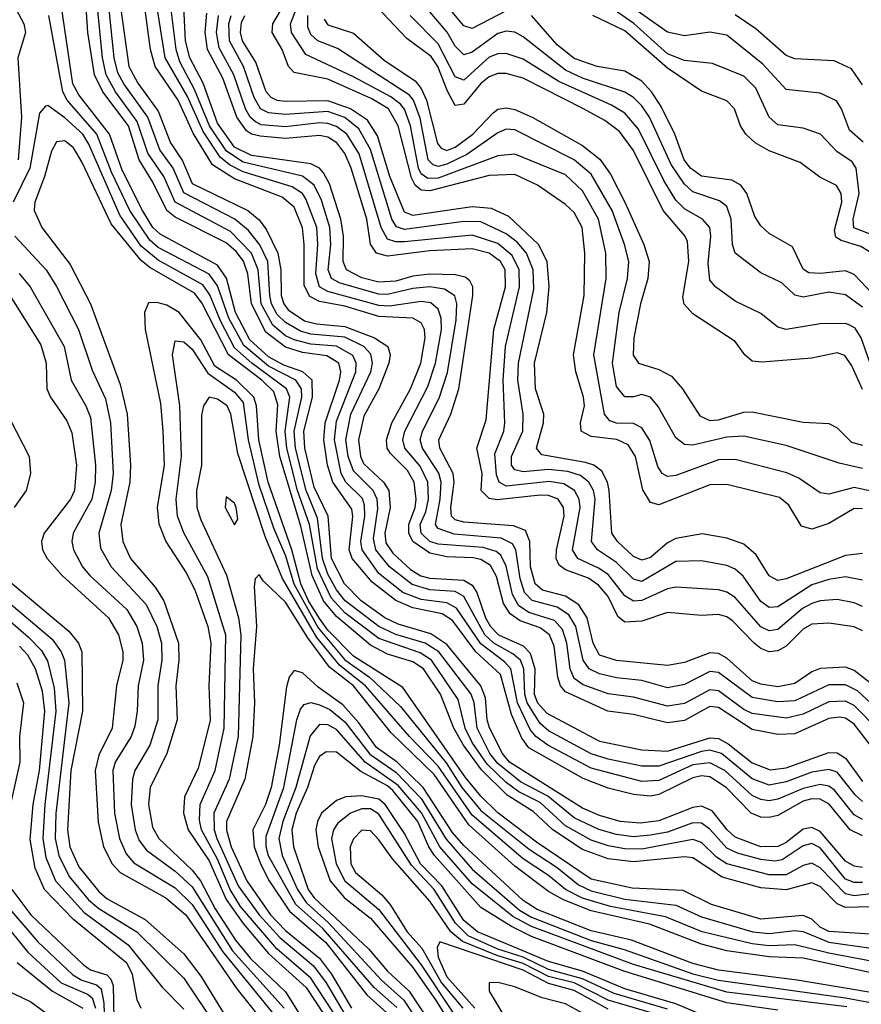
# Model space of a CAD drawing. Header units: inches. Extents: x 501365 to 657855, y 482276 to 547543.
# Tile 333 of 656: x 614043 to 616027, y 484159 to 486480. Entities that reach past the tile are written whole.
import ezdxf

# ---------------------------------------------------------------- set-up
doc = ezdxf.new("R2010")
doc.units = ezdxf.units.IN
doc.header["$MEASUREMENT"] = 0
doc.layers.add('A6418', color=7, linetype='Continuous')

msp = doc.modelspace()

# ---------------------------------------------------------------- linework, layer by layer
at = {"layer": 'A6418', "color": 5}
for points, elevation in [([(616030, 484637.2), (616012.7, 484652.7), (615970, 484705.9), (615950, 484712.9), (615910, 484706), (615850, 484683.2), (615810, 484675.3), (615770, 484690.9), (615697.5, 484750), (615670, 484758), (615650, 484755.3), (615550, 484720.3), (615510, 484720.7), (615430, 484736.6), (615390, 484749.6), (615290, 484804), (615270, 484821.1), (615239.2, 484870), (615233.9, 484890), (615231.5, 484950), (615223.4, 484970), (615205.5, 484985.5), (615160.6, 485010), (615139.3, 485030), (615090, 485120.3), (615070, 485132), (615010, 485136.3), (614968.6, 485148.6), (614915.1, 485190), (614883, 485230), (614877.4, 485257.4), (614887.2, 485327.2), (614885.7, 485350), (614876.8, 485370), (614830, 485416.3), (614817.9, 485450), (614812.3, 485490), (614823.8, 485550), (614871.2, 485650), (614875.1, 485670), (614871.3, 485691.3), (614854.6, 485710), (614810, 485731.5), (614730, 485738.9), (614705.6, 485745.6), (614670, 485765.9), (614650, 485785.3), (614637.1, 485810), (614633.2, 485830), (614628.4, 485910), (614609.3, 485949.3), (614582.9, 485982.9), (614550.5, 486010), (614430, 486072.2), (614404.8, 486130), (614373.5, 486173.5), (614345.4, 486250), (614288.7, 486328.7), (614274.9, 486354.8), (614266.2, 486390), (614249.5, 486550)], 3440), ([(614275.9, 486550), (614300.4, 486370), (614321.9, 486330), (614370, 486264), (614398.6, 486190), (614427.4, 486147.4), (614450, 486094.2), (614581.4, 486030), (614607.9, 486007.9), (614624.8, 485984.8), (614651.7, 485930), (614659.1, 485890), (614659.7, 485830), (614665.9, 485810), (614676.2, 485796.2), (614714.5, 485770), (614742.8, 485762.8), (614810, 485756.7), (614879.9, 485730), (614911, 485710), (614916.6, 485690), (614913.6, 485670), (614890.1, 485610), (614854.7, 485545.3), (614841.6, 485490), (614846.7, 485450), (614854, 485434), (614901, 485390), (614913.5, 485370), (614916.8, 485330), (614903.7, 485270), (614906.7, 485246.7), (614922.6, 485222.6), (614964.2, 485184.2), (614989.1, 485169.1), (615010, 485163.6), (615090, 485158.5), (615110, 485146.9), (615120.8, 485130), (615140.9, 485070), (615152.7, 485050), (615172.1, 485030), (615230, 485003.8), (615246.9, 484986.9), (615257.3, 484950), (615255.9, 484890), (615264, 484870), (615285.6, 484845.6), (615410, 484779.3), (615510, 484758.9), (615570, 484755.7), (615670, 484787.3), (615690, 484785.4), (615713.1, 484773.1), (615770, 484728.1), (615812.1, 484712.1), (615850, 484716.5), (615950, 484752.4), (615970, 484751.9), (615990, 484739.4), (616030, 484684.2)], 3420), ([(616050, 484767.6), (616010, 484819.7), (615990, 484833.3), (615975.8, 484835.8), (615950, 484832.9), (615870, 484796.8), (615830, 484795.2), (615770, 484806.7), (615690, 484858.6), (615670, 484860.8), (615610, 484828.3), (615570, 484822.4), (615490, 484842.4), (615429.7, 484849.7), (615330, 484895.3), (615318, 484910), (615311.4, 484930), (615303.2, 485003.1), (615291.9, 485030), (615270, 485046.1), (615222.7, 485062.7), (615199.1, 485079.1), (615184, 485104), (615167.2, 485167.2), (615153.3, 485193.3), (615130, 485207.5), (615111.8, 485211.8), (615050, 485213.8), (615010, 485222.3), (614969.9, 485249.9), (614960.3, 485270), (614960.6, 485290), (614975.5, 485330), (614977.9, 485350), (614973.2, 485390), (614957.4, 485417.4), (614917.6, 485457.6), (614909.8, 485470), (614907.6, 485490), (614920.7, 485530), (614964.4, 485610), (614988.7, 485670), (614999.3, 485730), (614997.5, 485750), (614990, 485765.6), (614970, 485776.3), (614890, 485780.3), (614810, 485804.5), (614750, 485816.1), (614727.5, 485827.5), (614713.8, 485853.8), (614714.1, 485950), (614709.6, 485989.6), (614690, 486038.1), (614661.9, 486061.9), (614550, 486105), (614498.2, 486138.2), (614452.4, 486212.4), (614416.7, 486290), (614362.8, 486370), (614352.1, 486410), (614333, 486550)], 3380), ([(614022.2, 486530), (614053.6, 486470), (614057.4, 486450), (614039, 486390), (614047.5, 486250), (614039.7, 486150)], 3540), ([(616030, 484594.8), (616010, 484605.7), (615963.5, 484663.5), (615950, 484673.2), (615930, 484677.1), (615890, 484668.1), (615830, 484642.6), (615810, 484639), (615790, 484641.7), (615770, 484651.6), (615705.6, 484710), (615670, 484728.5), (615630, 484723.4), (615550, 484686.6), (615510, 484684.1), (615390, 484715.5), (615287.8, 484770), (615259.5, 484790), (615246.6, 484806.6), (615216.9, 484870), (615200.7, 484950), (615186.2, 484966.2), (615130, 485008.4), (615073, 485093), (615050, 485105.6), (614990, 485113.3), (614946.8, 485130), (614890, 485174.2), (614850.3, 485230), (614847.7, 485250), (614857.1, 485310), (614856, 485336), (614851.1, 485351.1), (614812, 485390), (614801.1, 485410), (614785.1, 485490), (614790, 485533.9), (614835.5, 485650), (614836.6, 485670), (614828.2, 485688.2), (614790, 485710.7), (614730, 485715.2), (614690, 485725.3), (614670, 485735.1), (614640.2, 485760.2), (614612.6, 485810), (614605.8, 485890), (614589.5, 485930), (614540.4, 485980.4), (614410.2, 486050.2), (614382.9, 486110), (614345.7, 486165.7), (614320.4, 486240.4), (614269.2, 486310), (614247.4, 486350), (614238.5, 486390), (614225.5, 486525.5)], 3460), ([(616070, 484850), (616018, 484898), (615990, 484912.2), (615950, 484912.2), (615870, 484874.5), (615830, 484871.7), (615770, 484882.5), (615690, 484941.1), (615670, 484943.3), (615610, 484912.6), (615570, 484905), (615510, 484922.1), (615450, 484928.5), (615410, 484938), (615385.9, 484950), (615371.5, 484970), (615354.4, 485050), (615337.5, 485077.5), (615310, 485095.4), (615250.9, 485110.9), (615232.8, 485130), (615223, 485163), (615213.1, 485230), (615204.6, 485244.6), (615177.8, 485257.8), (615067.3, 485267.3), (615030, 485280.5), (615023.4, 485290), (615034.7, 485350), (615036.4, 485390), (615031.2, 485411.2), (614992.4, 485470), (614987.6, 485490), (614993.1, 485510), (615032.4, 485587.6), (615051.7, 485648.3), (615072.3, 485772.3), (615073.3, 485810), (615068.7, 485828.7), (615045, 485845), (615010, 485850.1), (614970, 485846.2), (614910, 485832.2), (614890, 485833.2), (614798.8, 485858.8), (614778.7, 485870), (614770.1, 485890), (614776.6, 485950), (614774.7, 485990), (614754.9, 486054.9), (614737.7, 486090), (614710, 486111.1), (614570, 486144), (614531.1, 486170), (614491, 486230), (614455.8, 486315.8), (614421, 486381), (614411.9, 486410), (614397.1, 486530)], 3340), ([(616050, 485368.5), (616010, 485376.9), (615950, 485361.3), (615930, 485364.9), (615879.4, 485399.4), (615851.6, 485411.6), (615730, 485443.2), (615690, 485442.6), (615590, 485405.6), (615570, 485402.9), (615557.6, 485410), (615547, 485427), (615528.3, 485488.3), (615510, 485517.8), (615490, 485528.3), (615450, 485529.3), (615434.2, 485534.2), (615421.8, 485550), (615396.4, 485690), (615425.6, 485870), (615424.6, 485930), (615407.9, 486010), (615370, 486076.4), (615330, 486114.4), (615210, 486163.3), (615170, 486159.1), (615030, 486106.1), (615005.7, 486105.7), (614990, 486116.5), (614983.6, 486130), (614964.4, 486230), (614950, 486268.9), (614940.7, 486280.7), (614917.9, 486297.9), (614830, 486345.1), (614717.9, 486397.9), (614683.7, 486450), (614681.3, 486470), (614704.6, 486530)], 3160), ([(616031.3, 486191.3), (615999.3, 486219.3), (615980.3, 486270), (615968.7, 486288.7), (615930, 486306.9), (615850, 486315.4), (615795.1, 486375.1), (615710, 486443.7), (615670, 486450.4), (615610, 486442.2), (615570, 486450.7), (615458.5, 486530)], 2940), ([(616030, 484481.9), (616010, 484484.5), (615990, 484496.8), (615930, 484566.7), (615910, 484576.1), (615890, 484571.9), (615850, 484540.6), (615830, 484531), (615790, 484530.4), (615730, 484553.2), (615710.6, 484570.6), (615675.3, 484615.3), (615650, 484626.3), (615630, 484622.8), (615550, 484591.8), (615505.9, 484585.9), (615458.6, 484590), (615410, 484603.8), (615370, 484621.4), (615198.1, 484730), (615181.4, 484750), (615151, 484811), (615145.3, 484830), (615141.3, 484881.3), (615130.4, 484910), (615050, 485007), (615012.7, 485032.7), (614935.2, 485055.2), (614903.9, 485070), (614848.2, 485110), (614808.6, 485150), (614778.1, 485210), (614770.1, 485310), (614737.8, 485377.8), (614715.5, 485470), (614712.8, 485510), (614733.3, 485590), (614732.5, 485630), (614710.8, 485650), (614665.9, 485665.9), (614630, 485685.5), (614585.6, 485725.6), (614552.2, 485790), (614530.7, 485870.7), (614510, 485901.3), (614374.6, 485974.6), (614357.6, 485990), (614332.8, 486030), (614285.2, 486125.2), (614255.3, 486210), (614182.7, 486302.7), (614168.8, 486328.8), (614141.8, 486510)], 3520), ([(616030, 484556), (616000.6, 484570), (615950.8, 484630.9), (615930, 484642.8), (615910, 484643.4), (615890, 484637.6), (615830, 484604.5), (615810, 484599.3), (615790, 484600.4), (615767.6, 484610), (615708.1, 484670), (615670, 484695), (615650, 484697.4), (615630, 484692.7), (615550, 484653.8), (615530, 484650), (615490, 484653.4), (615430, 484668.5), (615371.4, 484691.4), (615243.7, 484763.7), (615226.6, 484786.6), (615202.3, 484842.3), (615176.3, 484936.3), (615118.8, 484990), (615063.7, 485063.7), (615039.5, 485079.5), (614970, 485093.3), (614930, 485110.7), (614873.9, 485153.9), (614827, 485210), (614820.2, 485230), (614828.6, 485308.6), (614826.2, 485326.2), (614781.1, 485390), (614769.1, 485430), (614760.3, 485490), (614763.6, 485530), (614797.3, 485630), (614800.1, 485650), (614795.4, 485670), (614767.6, 485687.6), (614710, 485695.8), (614670, 485708.2), (614623.4, 485743.4), (614590.1, 485810), (614581.3, 485881.3), (614570.7, 485910.7), (614553.5, 485933.5), (614530, 485954.1), (614410, 486014.7), (614390.2, 486030.2), (614357.3, 486097.3), (614325.1, 486150), (614299.7, 486230), (614239.5, 486310), (614219.8, 486350), (614203.8, 486450), (614200, 486510)], 3480), ([(616070, 484802.9), (616010, 484863.8), (615990, 484873.4), (615950, 484872.3), (615890, 484842.9), (615850, 484833.4), (615770, 484844.5), (615750, 484854.3), (615690, 484898.2), (615670, 484900.4), (615610, 484868.5), (615570, 484861.8), (615490, 484883.4), (615430, 484890.8), (615371.8, 484911.8), (615350, 484926.9), (615340.6, 484950), (615333.3, 485010), (615322.5, 485042.5), (615303.5, 485063.5), (615243, 485083), (615219.1, 485099.1), (615204.8, 485124.8), (615190, 485192.1), (615177.5, 485217.5), (615166.6, 485226.6), (615135.5, 485235.5), (615030, 485243.9), (615010, 485250.2), (614989.4, 485270), (614986.9, 485290), (615000.4, 485319.6), (615006.8, 485350), (615005.2, 485390), (614987.3, 485427.3), (614951.2, 485470), (614946.3, 485490), (614951, 485510), (615005, 485615), (615023.4, 485670), (615037.4, 485750), (615036.6, 485776.6), (615030, 485797.7), (615012.3, 485812.3), (614990, 485816), (614915, 485805), (614890, 485806.2), (614770, 485839), (614750, 485850), (614741.2, 485881.2), (614746.4, 485950), (614744, 485990), (614718.1, 486058.1), (614710, 486070), (614686, 486086), (614570, 486121.1), (614537.8, 486137.8), (614515.8, 486155.8), (614476.2, 486216.2), (614438.6, 486298.6), (614386.7, 486390), (614366.7, 486513.3)], 3360), ([(616070, 484899.5), (616010, 484946.3), (615990, 484953.8), (615930, 484950.4), (615910, 484942.5), (615870, 484915.3), (615830, 484907.3), (615790, 484913.5), (615770, 484921.8), (615710, 484974.6), (615690, 484985.8), (615670, 484987.2), (615610, 484964.7), (615570, 484957.7), (615450, 484969.6), (615410, 484982.2), (615394.7, 485010), (615380.8, 485070), (615360.9, 485100.9), (615330, 485120.9), (615275.3, 485135.3), (615258.4, 485150), (615247.3, 485190), (615245.4, 485250), (615235.7, 485275.7), (615207, 485287), (615090, 485295.5), (615070, 485301.4), (615061.4, 485310), (615059.6, 485330), (615067.6, 485390), (615065.1, 485410), (615033.8, 485470), (615031.1, 485490), (615059.3, 485550), (615078.2, 485610), (615111.6, 485830), (615111.7, 485850), (615104.4, 485864.4), (615093.3, 485873.3), (615070, 485878.8), (615010, 485880), (614970, 485875.1), (614930, 485863.7), (614890, 485861.5), (614850, 485871.7), (614813.8, 485890), (614805.7, 485910), (614806.8, 485970), (614800.5, 486010), (614773.4, 486093.4), (614759.3, 486119.3), (614750, 486130.4), (614730, 486139.9), (614590, 486159.6), (614550, 486179.3), (614510, 486236.1), (614475.5, 486330), (614444.2, 486390), (614434.1, 486430), (614430.1, 486510)], 3320), ([(616030, 485039.7), (616010, 485049.2), (615950, 485057.8), (615910, 485054.9), (615890, 485043.7), (615850, 485003.5), (615830, 484991.9), (615810, 484990), (615790, 484997.5), (615774.6, 485010), (615723.2, 485063.2), (615710, 485072.4), (615690, 485077.8), (615650, 485075.9), (615570, 485083), (615510, 485062.3), (615470, 485059.5), (615453.2, 485073.2), (615430, 485120.6), (615407.4, 485147.4), (615383.8, 485163.8), (615330, 485183), (615314.5, 485194.5), (615308.1, 485210), (615308.8, 485230), (615326.8, 485310), (615325.4, 485330), (615312.8, 485350), (615290, 485358.4), (615270, 485359.1), (615168.5, 485348.5), (615150, 485351.5), (615131.3, 485370), (615133, 485410), (615121.1, 485470), (615142.9, 485537.1), (615160.6, 485750), (615188.6, 485850), (615187.4, 485890), (615176.5, 485910), (615150, 485929.6), (615110, 485940), (615010, 485935.3), (614910, 485922.6), (614884.7, 485930), (614870.4, 485950.5), (614861.5, 486010), (614825, 486130), (614810, 486164.4), (614790.8, 486190), (614770, 486203.1), (614750, 486206.7), (614670, 486200.2), (614610, 486205.1), (614590, 486209.8), (614578.3, 486218.2), (614555.4, 486250), (614522.3, 486342.3), (614486.4, 486410), (614480.9, 486450), (614484.7, 486495.3)], 3280), ([(616030, 485327.2), (616010, 485328), (615950, 485292.8), (615910, 485279.3), (615885.8, 485285.8), (615855.8, 485335.8), (615834.1, 485354.1), (615710, 485384.2), (615670, 485383.5), (615550, 485336.7), (615530, 485341.7), (615512, 485372), (615494.6, 485450), (615477.7, 485477.7), (615450.7, 485490.7), (615390, 485497.4), (615366.6, 485510), (615365.5, 485530), (615374.4, 485570), (615372.5, 485590), (615354.1, 485650), (615349, 485690), (615373.8, 485830), (615375, 485930), (615369.1, 485990), (615350, 486025.8), (615330, 486044.6), (615264, 486090), (615210, 486114.9), (615150, 486112.7), (615010, 486076.3), (614990, 486078.3), (614975.8, 486090), (614967, 486107), (614935.4, 486230), (614913, 486270), (614873.7, 486293.7), (614770, 486339.7), (614690, 486355.5), (614676.8, 486370), (614661.8, 486410), (614638.7, 486450), (614640.4, 486470), (614665.8, 486514.2)], 3180), ([(616030, 485608.4), (616004.4, 485664.4), (615988.3, 485688.3), (615970, 485694.8), (615910, 485682), (615792.9, 485672.9), (615770, 485675.4), (615752.6, 485690), (615730, 485721.4), (615630, 485786.7), (615609.7, 485809.7), (615606, 485826), (615620.8, 485910), (615617.3, 485957.3), (615610.9, 485970.9), (615559.7, 486030), (615490, 486171.7), (615456.8, 486216.8), (615422.4, 486242.4), (615371.9, 486270), (615230, 486342.4), (615190, 486353.3), (615170, 486352.9), (615150, 486345.5), (615130, 486329.7), (615090, 486280.5), (615070, 486278.1), (615051.6, 486311.6), (615029.3, 486369.3), (615013, 486393), (614956, 486436), (614885.1, 486510)], 3080), ([(616030, 485802.7), (615990, 485831.2), (615950, 485837.4), (615890, 485825.7), (615870, 485830.8), (615839.6, 485859.6), (615790, 485883.2), (615729.7, 485929.7), (615723, 485950), (615720.1, 486010), (615710, 486039.4), (615693.1, 486053.1), (615630, 486074.4), (615610, 486092.2), (615578.9, 486138.9), (615527.7, 486250), (615510, 486276.9), (615490, 486296.9), (615469.5, 486309.5), (615370, 486342.4), (615330, 486361.4), (615230, 486439.8), (615210, 486450.5), (615190, 486453.3), (615170, 486447.8), (615110, 486403.5), (615090, 486397.5), (615070, 486417.7), (615050.7, 486450.7), (615010, 486498.5)], 3040), ([(615190, 486500.9), (615110, 486459.6), (615090, 486465.4), (615050, 486513.1)], 3020), ([(616050, 485973.8), (616009.1, 485989.1), (616007.6, 486010), (616021.9, 486070), (616015, 486130), (616005.3, 486145.3), (615969.5, 486169.5), (615930.5, 486210.5), (615890, 486224.5), (615830, 486232.2), (615810, 486250), (615778.3, 486318.3), (615750, 486346.5), (615676.4, 486376.4), (615610, 486384), (615570, 486399.8), (615491.2, 486471.2), (615431.8, 486511.8)], 2960), ([(616030, 486326.2), (616004, 486364), (615963, 486383), (615870, 486387.9), (615850, 486395.5), (615778.3, 486458.3), (615730, 486491.4)], 2920), ([(616030, 484446), (616010, 484446.5), (615990, 484454.3), (615930, 484528.2), (615910, 484537.8), (615890, 484532.8), (615840.4, 484499.6), (615823.4, 484496.6), (615790, 484500.3), (615735.3, 484515.3), (615710, 484527.5), (615670, 484571.7), (615650, 484586), (615630, 484586.8), (615570, 484565.2), (615530, 484557.4), (615490, 484554.1), (615450, 484559.5), (615408.7, 484571.3), (615350, 484598.9), (615288.5, 484650), (615223.7, 484683.7), (615170, 484726.4), (615151.7, 484750), (615121.7, 484810), (615114.9, 484870), (615107.8, 484890), (615031.2, 484990), (614999.1, 485010), (614930, 485030.8), (614890, 485049.4), (614810.5, 485110), (614790, 485135.7), (614770, 485172.8), (614757.3, 485210), (614745.2, 485305.2), (614718.8, 485370), (614693.5, 485470), (614690.2, 485510), (614708.2, 485590), (614707.4, 485610), (614694.3, 485630), (614630, 485663), (614571.8, 485711.8), (614536.3, 485776.3), (614510, 485852.3), (614490, 485880.3), (614370, 485943.4), (614350, 485960), (614303.2, 486030), (614260.1, 486120.2), (614225.2, 486210), (614155.5, 486290), (614144.8, 486310), (614111.9, 486490)], 3540), ([(616030, 485096.5), (616010, 485105.2), (615970, 485112.9), (615930.2, 485110.2), (615910, 485103.7), (615888.3, 485091.7), (615830, 485042.3), (615810, 485039.4), (615790, 485048.9), (615730, 485117.6), (615710, 485130.6), (615690, 485136.3), (615590, 485142.4), (615570, 485138.4), (615510, 485110.8), (615490, 485109), (615470, 485122.1), (615430, 485171.9), (615407.5, 485187.5), (615359.2, 485210), (615346.3, 485230), (615364.6, 485330), (615361.8, 485350), (615350.6, 485370.6), (615325.6, 485385.6), (615291.1, 485391.1), (615190, 485380.4), (615173.5, 485390), (615167.2, 485407.2), (615163.2, 485456.8), (615184.1, 485510), (615186.8, 485530), (615183.2, 485630), (615188.4, 485710), (615221.3, 485850), (615220.4, 485890), (615204, 485924), (615170, 485952.5), (615110, 485971.9), (614950, 485956.3), (614930, 485956), (614910, 485963), (614895.6, 485990), (614843.6, 486163.6), (614814.6, 486210), (614790, 486228.4), (614770, 486235.2), (614750, 486236.8), (614670, 486227.2), (614612.3, 486232.3), (614599, 486239), (614586.3, 486250), (614575.9, 486270), (614548.4, 486350), (614513.7, 486413.7), (614507.5, 486450), (614512, 486490)], 3260), ([(616030, 485158.5), (615990, 485166.4), (615950, 485160.2), (615910, 485147.6), (615830, 485095.9), (615810, 485094.3), (615790, 485108.9), (615748.6, 485168.6), (615730, 485184.4), (615710, 485193.2), (615650, 485204.5), (615590, 485202.8), (615510, 485156), (615490, 485161), (615450, 485200.8), (615405.5, 485230), (615391.1, 485250), (615399.6, 485350), (615395.4, 485370), (615384.8, 485390), (615365.2, 485405.2), (615335.3, 485415.3), (615290, 485419.5), (615230, 485414.3), (615210, 485419.1), (615202.3, 485430), (615202.8, 485450), (615229.5, 485510), (615229.7, 485550), (615217.7, 485630), (615219.2, 485670), (615254.9, 485845.1), (615253.7, 485890), (615238.2, 485930), (615215.6, 485955.6), (615190, 485975.3), (615130, 486003.2), (615090, 486004.4), (614950, 485985.8), (614931.8, 485991.8), (614920.5, 486010), (614870, 486174.3), (614842.6, 486222.6), (614810, 486249.3), (614770, 486263.3), (614670, 486256.2), (614630, 486260.4), (614610.6, 486270), (614596.2, 486296.2), (614571, 486370), (614537.8, 486430), (614536.1, 486470), (614541.6, 486490)], 3240), ([(616030, 485221.8), (615990, 485216.8), (615850, 485161.9), (615830, 485157.9), (615810, 485169), (615778.8, 485218.8), (615750, 485243.7), (615710, 485258.1), (615651.8, 485268.2), (615590, 485257.3), (615570, 485246.8), (615530, 485212.5), (615510, 485206.1), (615490, 485214.8), (615452.7, 485250), (615438.9, 485270), (615433, 485370), (615428.7, 485390), (615415.6, 485415.6), (615396.3, 485430), (615376.6, 485436.6), (615274.1, 485454.1), (615261.8, 485470), (615278, 485530), (615278.4, 485550), (615259, 485610), (615257, 485670), (615285.6, 485790), (615291.5, 485850), (615286.8, 485910), (615265.8, 485950), (615196.2, 486016.2), (615155.2, 486035.2), (615110, 486038.6), (614970, 486018.8), (614950, 486026), (614915.7, 486110), (614886.5, 486206.5), (614863.3, 486243.3), (614822.8, 486270), (614770, 486289), (614670, 486287.3), (614650, 486289.5), (614636.4, 486296.4), (614624.1, 486310), (614599.7, 486379.8), (614568.4, 486430), (614563.8, 486450), (614566.6, 486473.4), (614573.7, 486490)], 3220), ([(616030, 485422.1), (615975, 485434.9), (615850, 485476.4), (615750, 485498.6), (615710, 485496.1), (615630, 485476.7), (615610, 485478.9), (615590, 485494.1), (615548.2, 485568.2), (615530.2, 485590.2), (615510, 485596.2), (615490, 485590.7), (615470, 485591.3), (615450, 485615.6), (615440.2, 485670), (615456.6, 485790), (615476.2, 485870), (615478.8, 485910), (615469, 485950), (615439.9, 486030), (615390, 486116), (615350, 486150), (615210, 486220.6), (615190, 486221.7), (615170, 486213.5), (615097.5, 486162.5), (615050, 486139.7), (615030, 486134.1), (615017.8, 486137.8), (615005.8, 486150), (614987.6, 486247.7), (614971.4, 486290), (614962.1, 486302.1), (614792.1, 486412.1), (614746.4, 486430), (614730, 486445.3), (614722.6, 486462.6), (614722.4, 486490)], 3140), ([(614761, 486481), (614770, 486467.6), (614830, 486448.4), (614903.5, 486383.5), (614975.8, 486335.8), (614990, 486317.7), (615002.3, 486290), (615028.3, 486188.3), (615036.8, 486176.9), (615050, 486171.4), (615070, 486179.4), (615111.2, 486210), (615159.2, 486260.8), (615170, 486268.9), (615190, 486271.9), (615210, 486268), (615251.6, 486250), (615370, 486183.4), (615410.9, 486150.9), (615435.5, 486115.5), (615469.8, 486049.8), (615514.7, 485950), (615526.6, 485910), (615524, 485870), (615506.3, 485810), (615491.1, 485730), (615489.2, 485689.2), (615501.7, 485670), (615550, 485655.7), (615579.4, 485639.4), (615605.9, 485610), (615646, 485546), (615670, 485535.2), (615690, 485536.9), (615750, 485554.9), (615770, 485555.7), (615890, 485531.6), (615950, 485528.3), (615970, 485518), (616003.8, 485483.8), (616030, 485476.8)], 3120), ([(616050, 485663.1), (616026.6, 485730), (616012.8, 485752.8), (616000, 485759.9), (615990, 485763.9), (615930, 485763.3), (615850, 485749.5), (615830, 485755.2), (615790, 485787.8), (615730, 485816.2), (615683.2, 485850), (615670, 485865.8), (615665.9, 485906), (615672.5, 485970), (615669.6, 485990), (615652.3, 486010), (615610, 486034.1), (615590, 486054.2), (615561.3, 486101.3), (615502.2, 486222.2), (615470, 486259.6), (615438.2, 486278.2), (615314.2, 486334.2), (615230, 486386.7), (615190, 486400.3), (615170, 486399.8), (615150, 486391.3), (615090, 486337.2), (615070, 486345.6), (615030, 486423.3), (614964, 486490)], 3060), ([(616070, 485816.6), (616010, 485879.2), (615990, 485887.9), (615930, 485881.7), (615903.4, 485883.4), (615890, 485891.9), (615864.4, 485944.4), (615810, 485976), (615790, 485994.4), (615775.9, 486015.9), (615757.5, 486070), (615742.7, 486090), (615721.6, 486101.6), (615650, 486111.5), (615624.7, 486130), (615609.6, 486150), (615587.4, 486210), (615555, 486275), (615532.6, 486310), (615510, 486334.9), (615470, 486358.3), (615404.4, 486370), (615350, 486388.7), (615310, 486420.4), (615250, 486489.6)], 3020), ([(616050, 485930.6), (616025.5, 485945.5), (615979.2, 485959.2), (615967.2, 485967.2), (615964.1, 485984.1), (615981.1, 486050), (615979.8, 486070), (615968.8, 486088.8), (615928.9, 486108.9), (615883.2, 486143.2), (615810, 486170.6), (615777, 486190), (615754.9, 486210), (615742.5, 486230), (615728.4, 486270), (615710, 486289.1), (615650, 486311.8), (615570, 486365.6), (615470, 486453.4), (615394.2, 486490)], 2980), ([(616110, 484426.5), (616010, 484414.9), (615990, 484419.6), (615930, 484480.9), (615910, 484491.5), (615890, 484486.2), (615850, 484464.4), (615810, 484464.1), (615710, 484490), (615685.6, 484505.6), (615650, 484540.6), (615630, 484547.4), (615510, 484524.7), (615470, 484525.5), (615430, 484532.5), (615390, 484545.8), (615330, 484579.4), (615270, 484634.7), (615219.8, 484659.8), (615190, 484681.7), (615144.9, 484724.9), (615110, 484776.2), (615093.4, 484810), (615077.2, 484877.2), (615013.6, 484970), (614987.2, 484987.2), (614890, 485021), (614810, 485081.8), (614777.4, 485117.4), (614745.6, 485185.6), (614726.5, 485290), (614698.5, 485370), (614672.8, 485470), (614668.9, 485510), (614680.3, 485590), (614672.5, 485610), (614590.6, 485670), (614550, 485706.3), (614517, 485770), (614491.7, 485831.7), (614474.9, 485854.9), (614370, 485913.2), (614330, 485946.3), (614279.2, 486019.2), (614206.3, 486186.3), (614192, 486210), (614150, 486248.8), (614110, 486278.1), (614104.2, 486275.8), (614090, 486259.8), (614067.5, 486130), (614028.3, 486050)], 3560), ([(616110, 484390.7), (615990, 484387.4), (615970, 484396), (615930, 484436.8), (615910, 484445.6), (615850, 484428.8), (615790, 484433.5), (615698.7, 484458.7), (615630, 484504.6), (615610, 484506.3), (615490, 484494.6), (615430, 484502.2), (615370, 484523.9), (615299.9, 484570), (615253.7, 484613.7), (615192.2, 484652.2), (615131.7, 484711.7), (615089.1, 484770), (615066.5, 484810), (615035.1, 484890), (614994.9, 484950), (614970, 484966.2), (614910, 484984.6), (614870, 485005.6), (614790, 485073), (614759.7, 485110), (614732.6, 485170), (614705.9, 485285.9), (614656.7, 485450), (614648.1, 485510), (614652.2, 485572.2), (614642.7, 485602.7), (614614.1, 485630), (614535.4, 485690), (614472.9, 485812.9), (614455.1, 485835.1), (614350, 485896.1), (614330, 485912), (614258.8, 485998.8), (614190, 486144.9), (614170, 486177.8), (614150, 486194.1), (614130, 486192.3), (614118.7, 486170), (614102.2, 486110), (614078.9, 486050), (614077.6, 486030), (614095.4, 485990), (614162.8, 485902.8), (614210.4, 485810), (614280.3, 485620.3), (614296.5, 485550), (614304.8, 485430), (614302.7, 485390), (614281.9, 485290), (614286.4, 485250), (614304.9, 485210), (614362.5, 485142.5), (614383.1, 485110), (614418, 485010), (614418.4, 484970), (614411.1, 484910), (614414.5, 484830), (614390, 484750), (614351.1, 484670), (614346.8, 484630), (614356.5, 484576.5), (614371.6, 484550), (614450, 484475.1), (614469.9, 484450), (614504, 484384), (614551.7, 484310), (614587.4, 484267.4), (614670, 484188.1), (614750, 484060.6)], 3580), ([(614031.9, 485970), (614105.9, 485890), (614130, 485850.7), (614181.7, 485750), (614214.2, 485654.2), (614245.9, 485585.9), (614257.5, 485530), (614264, 485410), (614259.2, 485370), (614229.8, 485270), (614234, 485234), (614258.9, 485190), (614341.7, 485101.7), (614366.3, 485050), (614377.4, 485010), (614378.3, 484970), (614368.7, 484910), (614369.1, 484830), (614350.2, 484769.8), (614315.2, 484710), (614309.1, 484690), (614306.1, 484630), (614315.3, 484570), (614325.1, 484545.1), (614342.2, 484522.2), (614410, 484473), (614450, 484436.2), (614545.2, 484285.2), (614666.9, 484150)], 3560), ([(614041.9, 485881.9), (614067.9, 485850), (614148.6, 485710), (614164.4, 485630), (614199.2, 485570), (614210, 485542.2), (614222.2, 485430), (614221.2, 485390), (614213.5, 485350), (614169.4, 485270), (614166.3, 485250), (614170.4, 485230), (614191.7, 485190), (614208.7, 485170), (614295.6, 485090), (614319.2, 485050), (614332.4, 485010), (614335.3, 484970), (614322.7, 484910), (614320.7, 484850), (614314.6, 484814.6), (614306.2, 484790), (614268.6, 484730), (614262.6, 484710), (614267.2, 484610), (614278.7, 484550), (614294.1, 484514.1), (614312.6, 484492.6), (614410, 484433.8), (614450, 484394.4), (614522.4, 484282.4), (614646.4, 484130)], 3540), ([(614016.4, 485836.4), (614093.2, 485713.2), (614105.6, 485670), (614107.3, 485610), (614116.3, 485590), (614154.5, 485534.5), (614166.3, 485506.2), (614177.4, 485430), (614172.8, 485370), (614163.3, 485350), (614100.9, 485270), (614094.9, 485250), (614097.1, 485230), (614108.4, 485210), (614143.9, 485170), (614252.6, 485070), (614276.1, 485030), (614286.8, 484990), (614286.3, 484970), (614271.8, 484910), (614261.3, 484810), (614230, 484746.7), (614221.7, 484710), (614228.7, 484588.7), (614240.9, 484530), (614261.8, 484490), (614280.6, 484470), (614387.6, 484410), (614435.4, 484370), (614555.2, 484195.2), (614630, 484102.4)], 3520), ([(616110, 484320.6), (615950, 484330.3), (615930, 484341), (615910, 484360), (615890, 484368.7), (615790, 484359.6), (615674, 484394), (615607.2, 484427.2), (615486.8, 484433.2), (615390, 484454.4), (615261.1, 484541.1), (615170.4, 484610.4), (615129.9, 484649.9), (615093.8, 484693.8), (614946.2, 484906.2), (614830, 484979.6), (614770, 485041.3), (614750, 485068.1), (614724.1, 485110), (614706.2, 485150), (614684.6, 485230), (614628.8, 485390), (614606.7, 485490), (614601.6, 485570), (614595.6, 485590), (614554.4, 485630), (614503.5, 485663.5), (614470, 485725.3), (614419, 485790), (614390, 485807.1), (614366.6, 485813.4), (614347.4, 485812.6), (614337.4, 485790), (614339.4, 485750), (614375.4, 485575.4), (614381.1, 485510), (614383.9, 485430), (614367.8, 485330), (614371.6, 485291.6), (614388.2, 485250), (614436.2, 485176.2), (614456, 485136), (614486.5, 485050), (614493.9, 485010), (614489.3, 484910), (614492.2, 484827.8), (614464.4, 484715.6), (614431.9, 484648.1), (614429.8, 484610), (614440.3, 484570), (614490, 484497.2), (614530, 484406.4), (614570, 484349.6), (614630, 484278.7), (614718.8, 484198.8), (614782.1, 484102)], 3620), ([(614797.5, 484117.5), (614730, 484220.6), (614649.6, 484290), (614564.2, 484390), (614539.2, 484430), (614510, 484501.5), (614471.7, 484570), (614467.2, 484592.8), (614469.1, 484630), (614504.2, 484710), (614525.6, 484810), (614529, 485029), (614486.9, 485166.9), (614430.2, 485270.2), (614415, 485310), (614412.2, 485350), (614424.6, 485450), (614420.9, 485570), (614403.8, 485690), (614410, 485723.1), (614430, 485720.5), (614450, 485703.3), (614486.9, 485646.9), (614550, 485602), (614570, 485577.3), (614581.6, 485490), (614606, 485386), (614642, 485281.9), (614670, 485216.3), (614689.8, 485150), (614746.8, 485046.8), (614810, 484971.3), (614867.6, 484930), (614940.8, 484860.8), (615048.6, 484728.6), (615085.8, 484670), (615130, 484615.9), (615244.4, 484524.4), (615310, 484481.6), (615360.6, 484440.6), (615390, 484426.9), (615470, 484407.1), (615590, 484393), (615650, 484365.6), (615771.4, 484330), (615810, 484326.2), (615870, 484332.7), (615890, 484330.7), (615950, 484305.3), (616050, 484291.6)], 3640), ([(616050, 484261.1), (615950, 484279.3), (615870, 484299.3), (615810, 484297), (615770, 484301.5), (615652, 484330), (615565.2, 484365.2), (615435.8, 484390), (615370, 484409.5), (615329.5, 484430), (615290, 484462.8), (615230, 484501.9), (615110, 484604.8), (615030, 484720.3), (614962, 484790), (614858.5, 484910), (614797.9, 484957.9), (614744, 485024), (614662.7, 485162.7), (614622.1, 485262.1), (614557.4, 485457.4), (614540.7, 485550), (614532.1, 485570), (614510, 485585.4), (614489.7, 485590.3), (614476.6, 485570), (614472.2, 485547.7), (614471.6, 485430), (614459.8, 485370), (614460.8, 485330), (614470, 485301.1), (614530.6, 485170.6), (614559, 485070), (614564.4, 485030), (614558.1, 484790), (614537.2, 484690), (614501.3, 484610), (614501.7, 484570), (614508.4, 484550), (614558.7, 484438.7), (614607.9, 484370), (614656.8, 484316.8), (614735.6, 484250), (614765.5, 484210), (614810, 484134.7)], 3660), ([(614004.9, 485570), (614065.6, 485450), (614068.9, 485410), (614059.1, 485370), (614030.1, 485330)], 3480), ([(613935.1, 485175.1), (614119.7, 485019.7), (614141.6, 484990), (614149.4, 484970), (614158.9, 484870), (614128.8, 484608.8), (614127.4, 484550), (614135.4, 484510), (614160, 484460), (614205.7, 484405.7), (614230, 484384.9), (614319.2, 484330), (614430, 484220.8), (614506.6, 484106.6)], 3460), ([(614003.1, 485170), (614159, 485039), (614181.7, 485010), (614190.3, 484990), (614191.6, 484850), (614164.2, 484710), (614156.4, 484570), (614162, 484530), (614183.1, 484483.1), (614230, 484424.8), (614250, 484407.9), (614339, 484359), (614430, 484277.7), (614470, 484225.4), (614529.5, 484129.5)], 3480), ([(616050, 484233.2), (615890, 484267.7), (615810, 484271.2), (615710, 484285.1), (615650, 484301), (615527.6, 484347.6), (615390, 484379.2), (615325, 484405), (615290, 484424.6), (615210, 484484.9), (615102, 484582), (615020.5, 484700.5), (614919.3, 484799.3), (614830.1, 484910), (614773.8, 484953.8), (614722.9, 485022.9), (614670, 485106.6), (614617.1, 485157.1), (614607.8, 485172.3), (614598.3, 485161.7), (614595.8, 485144.2), (614601.9, 485050), (614593.7, 484950), (614596.7, 484870), (614592.6, 484790), (614574.2, 484690), (614531.2, 484590), (614530.6, 484569.4), (614542.1, 484530), (614578.4, 484450), (614634.2, 484370), (614670, 484332.8), (614750, 484267.6), (614778.2, 484230), (614825.1, 484150)], 3680), ([(613978.3, 485098.3), (614064.6, 485024.6), (614094, 484994), (614108.7, 484968.7), (614124.6, 484904.6), (614129, 484850), (614102.7, 484630), (614097.7, 484550), (614105.3, 484505.3), (614127.6, 484450), (614195.2, 484375.2), (614299.1, 484299.1), (614379.2, 484199.2), (614430, 484147.8)], 3440), ([(614330, 484148.8), (614320.2, 484170), (614309.3, 484230), (614295.8, 484255.8), (614170, 484358.6), (614101.6, 484430), (614080.3, 484480.3), (614067.8, 484547.8), (614075.1, 484630), (614090.2, 484710.2), (614102.7, 484850), (614097.3, 484897.3), (614081.1, 484950), (614062.3, 484982.3), (614043.2, 485003.2)], 3420), ([(616167.3, 484167.3), (615875.6, 484215.6), (615690, 484239.6), (615630, 484255.1), (615485.2, 484310), (615390, 484332.4), (615262.8, 484382.8), (615230, 484403.7), (615090, 484533.1), (615063.8, 484563.8), (614994.3, 484670), (614933.4, 484730), (614884.6, 484764.6), (614842.6, 484822.6), (614804.8, 484864.8), (614746.7, 484906.7), (614710, 484940.4), (614690, 484945.8), (614678.4, 484930), (614672.2, 484907.8), (614655.1, 484770), (614636, 484670), (614622.7, 484630), (614593.1, 484570), (614595.9, 484530), (614611.1, 484490), (614631.8, 484450), (614679, 484379), (614765.1, 484305.1), (614861.5, 484181.5), (614924.5, 484124.5)], 3720), ([(614036.8, 484916.8), (614052.6, 484870), (614043.1, 484790), (614043.8, 484730), (614016.8, 484610)], 3380), ([(614931.9, 484151.9), (614879, 484199), (614758.1, 484338.1), (614694, 484394), (614630, 484509.1), (614624, 484530), (614624.4, 484555.6), (614666.3, 484670), (614696.6, 484830), (614705.2, 484854.8), (614714.1, 484865.9), (614730, 484870.7), (614750, 484865.3), (614774, 484854), (614810, 484824.9), (614868.9, 484748.9), (614930, 484705.9), (614990, 484644), (615048.4, 484548.4), (615110, 484477.7), (615221.3, 484381.3), (615250, 484364.7), (615390, 484309.8), (615468.2, 484288.2), (615630, 484231), (615690, 484215.7), (615990, 484174.2), (616150, 484144.6)], 3740), ([(615992.9, 484152.9), (615710, 484187.5), (615490, 484253), (615250, 484342.7), (615205.9, 484365.9), (615110, 484443.2), (615033.9, 484530), (614990.5, 484610.5), (614935.1, 484675.1), (614857.5, 484730), (614790, 484806.7), (614770, 484818), (614750, 484818.9), (614728.2, 484791.8), (614694.3, 484670), (614663.7, 484590), (614654.3, 484550), (614661.7, 484510), (614697.8, 484430), (614718.8, 484398.8), (614771.5, 484351.5), (614895.9, 484215.9), (614948.9, 484168.9), (615026.8, 484050)], 3760), ([(615830, 484145.4), (615710, 484162.6), (615470, 484236.6), (615250, 484319.2), (615202.4, 484342.4), (615130, 484386.9), (615020.8, 484510), (615007.4, 484530), (614981.4, 484590), (614922.8, 484662.8), (614910, 484674.4), (614847.8, 484707.8), (614790, 484753.5), (614765.6, 484754.4), (614750, 484743.5), (614738, 484721.9), (614721.6, 484670), (614694.7, 484610), (614684.7, 484570), (614688.9, 484530), (614723.5, 484430), (614737.5, 484410), (614865.8, 484290), (614910, 484236.8), (614961.7, 484190), (615093.1, 483990)], 3780), ([(615690, 484117.7), (615590, 484160.3), (615470, 484195.8), (615370, 484237.4), (615290, 484259.9), (615122.1, 484330), (615090, 484356.9), (615038.4, 484438.4), (614988, 484490), (614950, 484561.5), (614904.6, 484630), (614890, 484642.3), (614849.7, 484650.3), (614812.2, 484647.8), (614790, 484639.2), (614755, 484610), (614745, 484590), (614741.5, 484570), (614747.1, 484530), (614775, 484450), (614808.8, 484410), (614870, 484362.1), (614970, 484245.5), (615023.3, 484170), (615123.1, 484010)], 3820), ([(615570, 484147.8), (615444.3, 484184.3), (615370, 484219.2), (615290, 484241.4), (615230.2, 484270.2), (615170, 484288.9), (615100.7, 484320.7), (615070.3, 484350), (615020.1, 484430), (614966.9, 484486.9), (614890, 484607.5), (614870, 484619.5), (614850, 484620), (614823, 484610), (614793.6, 484586.4), (614783.3, 484570), (614778.3, 484550), (614789.4, 484490), (614809.9, 484450), (614890, 484382.6), (614990, 484251.9), (615137.3, 484030)], 3840), ([(615561.7, 484130), (615430, 484168.9), (615350, 484209.5), (615290, 484224.7), (615230, 484255.4), (615170, 484273.2), (615087.3, 484307.3), (615059.8, 484330), (615010, 484402.5), (614922.3, 484502.3), (614890, 484547), (614870, 484567.7), (614850, 484569.5), (614830.5, 484549.5), (614822.2, 484530), (614823.9, 484490), (614835.2, 484470), (614897, 484417), (614915.5, 484395.5), (614956.6, 484330), (614991.4, 484291.4), (615037.6, 484210), (615087.8, 484150)], 3860), ([(614025.3, 484430), (614069.9, 484369.9), (614192.7, 484252.7), (614210, 484240.6), (614248.6, 484228.6), (614258, 484218), (614263.4, 484203.4), (614265.5, 484125.5)], 3380), ([(613974.9, 484390), (614062.3, 484282.3), (614141.1, 484210), (614202.9, 484182.9), (614214.1, 484174.1), (614221.8, 484150)], 3340), ([(614014.5, 484390), (614086.6, 484306.6), (614168.5, 484228.5), (614190, 484215.8), (614224.7, 484204.7), (614235.4, 484195.5), (614241.8, 484161.8), (614243.8, 484090)], 3360), ([(615430, 484147.8), (615350, 484191.8), (615290, 484208.5), (615230, 484239.6), (615033.4, 484306.6), (615027.3, 484292.7), (615029.9, 484270.1), (615050, 484223.6), (615116.1, 484150)], 3880), ([(614037.4, 484257.4), (614120.9, 484190), (614192.5, 484150)], 3320), ([(613930, 484231.6), (614070, 484164.6), (614117.1, 484130)], 3280), ([(615410, 484116), (615330, 484160), (615274.7, 484174.7), (615210, 484200.3), (615170, 484210.5), (615150.1, 484209.8), (615150.1, 484190), (615197.9, 484110)], 3920)]:
    msp.add_lwpolyline(points, dxfattribs=dict(at, elevation=elevation))
at = {"layer": 'A6418', "color": 5, "elevation": 3680}
msp.add_lwpolyline([(614530, 485355.4), (614527.5, 485330), (614550, 485289), (614557.3, 485302.7), (614553.6, 485330), (614550, 485340.4)], close=True, dxfattribs=at)

doc.saveas('drawing.dxf')
